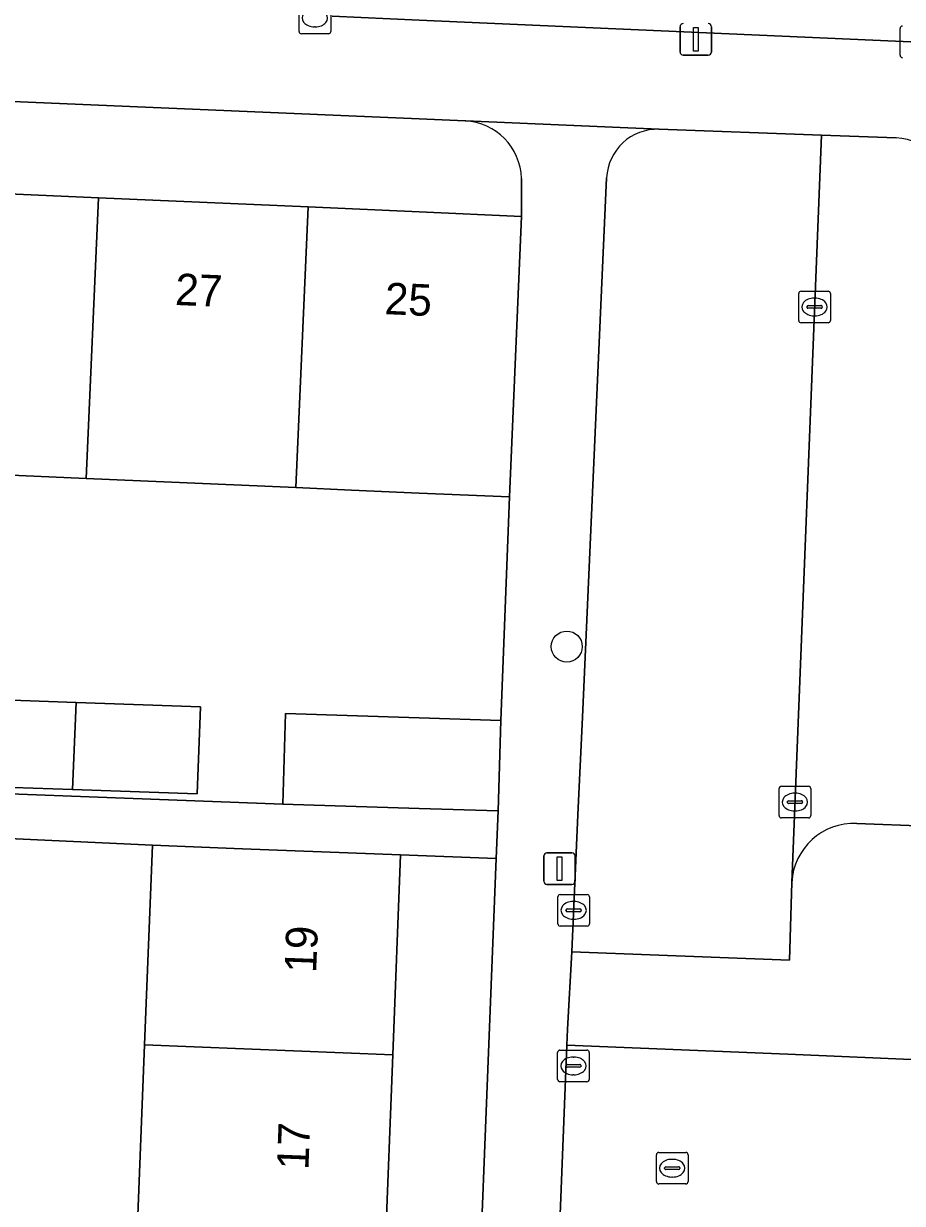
# Model space of a CAD drawing. Extents: x 160732 to 162107, y 387428 to 388479.
# Drawn here: x 161487.49 to 161515.27, y 387837.57 to 387874.89 of the extents above; entities that cross this region are included whole.
import ezdxf

# ---------------------------------------------------------------- set-up
doc = ezdxf.new("R2010")
doc.units = 0
for name, color, linetype in [('IMGEO_Boom', 7, 'Continuous'), ('IMGEO_Erf', 7, 'Continuous'), ('IMGEO_Groenvoorziening', 7, 'Continuous'), ('IMGEO_Kolk', 7, 'Continuous'), ('IMGEO_Lichtmast', 7, 'Continuous'), ('IMGEO_Pand', 7, 'Continuous'), ('IMGEO_Pand_nummerreeks', 7, 'Continuous'), ('IMGEO_Parkeervlak_open', 7, 'Continuous'), ('IMGEO_Rijbaan_lokaal_open', 7, 'Continuous'), ('IMGEO_Rioolput', 7, 'Continuous'), ('IMGEO_Voetpad_open', 7, 'Continuous')]:
    doc.layers.add(name, color=color, linetype=linetype)

msp = doc.modelspace()

# ---------------------------------------------------------------- linework, layer by layer
at = {"layer": 'IMGEO_Boom'}
msp.add_circle((161504.664, 387855.182), 0.489, dxfattribs=at)
at = {"layer": 'IMGEO_Erf'}
for points in [[(161501.451, 387871.806), (161500, 387871.874), (161463.404, 387873.437), (161455.549, 387873.772)], [(161455.055, 387868.948), (161460.613, 387868.712), (161460.573, 387867.758), (161463.106, 387867.637), (161463.155, 387868.6), (161463.253, 387870.547), (161469.965, 387870.252), (161476.596, 387869.96), (161483.228, 387869.669), (161489.859, 387869.377), (161496.49, 387869.085), (161500, 387868.931), (161503.233, 387868.789), (161503.231, 387869.99)], [(161452.281, 387851.843), (161495.685, 387850.198), (161495.775, 387853.061), (161500, 387852.929), (161502.582, 387852.848), (161502.856, 387859.913), (161500, 387860.039), (161497.859, 387860.133), (161496.101, 387860.21), (161489.469, 387860.501), (161482.838, 387860.792)], [(161479.111, 387787.016), (161489.122, 387786.654), (161489.37, 387792.973), (161489.613, 387799.174), (161489.857, 387805.375), (161490.1, 387811.577), (161490.343, 387817.778), (161490.587, 387823.979), (161490.83, 387830.181), (161491.074, 387836.382), (161491.317, 387842.583), (161491.565, 387848.902), (161481.572, 387849.363)]]:
    msp.add_lwpolyline(points, dxfattribs=at)
for points in [[(161489.158, 387853.417), (161493.082, 387853.279), (161492.985, 387850.522), (161489.037, 387850.661), (161484.676, 387850.814), (161484.773, 387853.571)], [(161502.432, 387848.475), (161499.409, 387848.594), (161499.161, 387842.274), (161498.918, 387836.073), (161498.674, 387829.872), (161498.431, 387823.671), (161498.187, 387817.47), (161497.944, 387811.269), (161497.701, 387805.067), (161497.457, 387798.866), (161497.214, 387792.665), (161496.966, 387786.346), (161499.972, 387786.215), (161500, 387786.869)]]:
    msp.add_lwpolyline(points, close=True, dxfattribs=at)
msp.add_arc((161501.361, 387869.938), 1.871, 1.6059, 87.2469, dxfattribs=at)
at = {"layer": 'IMGEO_Groenvoorziening'}
msp.add_lwpolyline([(161497.243, 387875.119), (161500, 387874.999), (161550.911, 387872.751)], dxfattribs=at)
at = {"layer": 'IMGEO_Kolk'}
for p, q in [((161496.201, 387874.636), (161496.201, 387875.488)), ((161497.202, 387875.488), (161497.202, 387874.636)), ((161497.128, 387874.562), (161496.276, 387874.562)), ((161496.712, 387874.782), (161496.687, 387874.782)), ((161515.197, 387873.882), (161515.197, 387874.734)), ((161511.996, 387865.497), (161511.996, 387866.349)), ((161512.071, 387866.423), (161512.923, 387866.423)), ((161512.997, 387866.349), (161512.997, 387865.497)), ((161512.255, 387865.917), (161512.255, 387865.929)), ((161512.298, 387865.966), (161512.696, 387865.966)), ((161512.484, 387866.203), (161512.509, 387866.203)), ((161512.739, 387865.929), (161512.739, 387865.917)), ((161512.693, 387865.88), (161512.295, 387865.88)), ((161512.507, 387865.643), (161512.482, 387865.643)), ((161512.923, 387865.423), (161512.071, 387865.423)), ((161511.375, 387849.838), (161511.375, 387850.69)), ((161511.45, 387850.764), (161512.302, 387850.764)), ((161512.376, 387850.69), (161512.376, 387849.838)), ((161511.634, 387850.258), (161511.634, 387850.27)), ((161511.677, 387850.307), (161512.075, 387850.307)), ((161511.863, 387850.544), (161511.888, 387850.544)), ((161512.118, 387850.27), (161512.118, 387850.258)), ((161512.072, 387850.221), (161511.674, 387850.221)), ((161511.886, 387849.984), (161511.861, 387849.984)), ((161512.302, 387849.764), (161511.45, 387849.764)), ((161504.38, 387846.414), (161504.38, 387847.266)), ((161504.455, 387847.34), (161505.307, 387847.34)), ((161505.381, 387847.266), (161505.381, 387846.414)), ((161504.682, 387846.883), (161505.08, 387846.883)), ((161504.868, 387847.12), (161504.893, 387847.12)), ((161504.639, 387846.834), (161504.639, 387846.846)), ((161505.077, 387846.797), (161504.679, 387846.797)), ((161504.891, 387846.56), (161504.866, 387846.56)), ((161505.123, 387846.846), (161505.123, 387846.834)), ((161505.307, 387846.34), (161504.455, 387846.34)), ((161504.449, 387842.419), (161505.301, 387842.419)), ((161504.374, 387841.493), (161504.374, 387842.345)), ((161504.862, 387842.199), (161504.887, 387842.199)), ((161505.375, 387842.345), (161505.375, 387841.493)), ((161504.633, 387841.913), (161504.633, 387841.925)), ((161505.071, 387841.876), (161504.673, 387841.876)), ((161504.676, 387841.962), (161505.074, 387841.962)), ((161505.117, 387841.925), (161505.117, 387841.913)), ((161505.301, 387841.419), (161504.449, 387841.419)), ((161504.885, 387841.639), (161504.86, 387841.639))]:
    msp.add_line(p, q, dxfattribs=at)
for points in [[(161496.201, 387874.636), (161496.201, 387875.488)], [(161497.202, 387875.488), (161497.202, 387874.636)], [(161497.128, 387874.562), (161496.276, 387874.562)], [(161515.197, 387873.882), (161515.197, 387874.734)], [(161511.996, 387865.497), (161511.996, 387866.349)], [(161512.071, 387866.423), (161512.923, 387866.423)], [(161512.997, 387866.349), (161512.997, 387865.497)], [(161512.923, 387865.423), (161512.071, 387865.423)], [(161511.375, 387849.838), (161511.375, 387850.69)], [(161511.45, 387850.764), (161512.302, 387850.764)], [(161512.376, 387850.69), (161512.376, 387849.838)], [(161512.302, 387849.764), (161511.45, 387849.764)], [(161504.38, 387846.414), (161504.38, 387847.266)], [(161504.455, 387847.34), (161505.307, 387847.34)], [(161505.381, 387847.266), (161505.381, 387846.414)], [(161505.307, 387846.34), (161504.455, 387846.34)], [(161504.449, 387842.419), (161505.301, 387842.419)], [(161504.374, 387841.493), (161504.374, 387842.345)], [(161505.375, 387842.345), (161505.375, 387841.493)], [(161505.301, 387841.419), (161504.449, 387841.419)]]:
    msp.add_lwpolyline(points, dxfattribs=at)
for centre, radius, start, end in [((161496.278, 387874.638), 0.0765, 181.552, 268.448), ((161496.278, 387874.638), 0.0765, 181.552, 268.448), ((161497.126, 387874.638), 0.0765, 271.552, 358.448), ((161497.126, 387874.638), 0.0765, 271.552, 358.448), ((161515.274, 387874.732), 0.0765, 91.552, 178.448), ((161515.274, 387874.732), 0.0765, 91.552, 178.448), ((161515.274, 387873.884), 0.0765, 181.552, 268.448), ((161515.274, 387873.884), 0.0765, 181.552, 268.448), ((161512.073, 387866.347), 0.0765, 91.552, 178.448), ((161512.073, 387866.347), 0.0765, 91.552, 178.448), ((161512.921, 387866.347), 0.0765, 1.552, 88.448), ((161512.921, 387866.347), 0.0765, 1.552, 88.448), ((161512.295, 387865.926), 0.0403, 85.8775, 175.7526), ((161512.292, 387865.916), 0.0366, 178.938, 274.7102), ((161512.696, 387865.923), 0.043, 264.8664, 352.4533), ((161512.7, 387865.928), 0.0386, 1.7309, 96.639), ((161512.073, 387865.499), 0.0765, 181.552, 268.448), ((161512.073, 387865.499), 0.0765, 181.552, 268.448), ((161512.921, 387865.499), 0.0765, 271.552, 358.448), ((161512.921, 387865.499), 0.0765, 271.552, 358.448), ((161511.452, 387850.688), 0.0765, 91.552, 178.448), ((161511.452, 387850.688), 0.0765, 91.552, 178.448), ((161512.3, 387850.688), 0.0765, 1.552, 88.448), ((161512.3, 387850.688), 0.0765, 1.552, 88.448), ((161511.674, 387850.267), 0.0403, 85.8775, 175.7526), ((161511.671, 387850.257), 0.0366, 178.938, 274.7102), ((161512.075, 387850.264), 0.043, 264.8664, 352.4533), ((161512.079, 387850.269), 0.0386, 1.7309, 96.639), ((161511.452, 387849.84), 0.0765, 181.552, 268.448), ((161511.452, 387849.84), 0.0765, 181.552, 268.448), ((161512.3, 387849.84), 0.0765, 271.552, 358.448), ((161512.3, 387849.84), 0.0765, 271.552, 358.448), ((161504.457, 387847.264), 0.0765, 91.552, 178.448), ((161504.457, 387847.264), 0.0765, 91.552, 178.448), ((161505.305, 387847.264), 0.0765, 1.552, 88.448), ((161505.305, 387847.264), 0.0765, 1.552, 88.448), ((161504.679, 387846.843), 0.0403, 85.8775, 175.7526), ((161505.084, 387846.845), 0.0386, 1.7309, 96.639), ((161504.676, 387846.833), 0.0366, 178.938, 274.7102), ((161505.08, 387846.84), 0.043, 264.8664, 352.4533), ((161504.457, 387846.416), 0.0765, 181.552, 268.448), ((161504.457, 387846.416), 0.0765, 181.552, 268.448), ((161505.305, 387846.416), 0.0765, 271.552, 358.448), ((161505.305, 387846.416), 0.0765, 271.552, 358.448), ((161504.451, 387842.343), 0.0765, 91.552, 178.448), ((161504.451, 387842.343), 0.0765, 91.552, 178.448), ((161505.299, 387842.343), 0.0765, 1.552, 88.448), ((161505.299, 387842.343), 0.0765, 1.552, 88.448), ((161504.673, 387841.922), 0.0403, 85.8775, 175.7526), ((161504.67, 387841.912), 0.0366, 178.938, 274.7102), ((161505.074, 387841.919), 0.043, 264.8664, 352.4533), ((161505.078, 387841.924), 0.0386, 1.7309, 96.639), ((161504.451, 387841.495), 0.0765, 181.552, 268.448), ((161504.451, 387841.495), 0.0765, 181.552, 268.448), ((161505.299, 387841.495), 0.0765, 271.552, 358.448), ((161505.299, 387841.495), 0.0765, 271.552, 358.448)]:
    msp.add_arc(centre, radius, start, end, dxfattribs=at)
for centre, major_axis, ratio, start_param, end_param in [((161496.688, 387875.062), (-0.387, 0.002), 0.722429, 4.712389, 7.853982), ((161496.713, 387875.062), (-0.39, 0.002), 0.717154, 1.570796, 4.712389), ((161512.483, 387865.923), (-0.387, 0.002), 0.722429, 4.712389, 7.853982), ((161512.508, 387865.923), (-0.39, 0.002), 0.717154, 1.570796, 4.712389), ((161511.862, 387850.264), (-0.387, 0.002), 0.722429, 4.712389, 7.853982), ((161511.887, 387850.264), (-0.39, 0.002), 0.717154, 1.570796, 4.712389), ((161504.867, 387846.84), (-0.387, 0.002), 0.722429, 4.712389, 7.853982), ((161504.892, 387846.84), (-0.39, 0.002), 0.717154, 1.570796, 4.712389), ((161504.861, 387841.919), (-0.387, 0.002), 0.722429, 4.712389, 7.853982), ((161504.886, 387841.919), (-0.39, 0.002), 0.717154, 1.570796, 4.712389)]:
    msp.add_ellipse(centre, major_axis=major_axis, ratio=ratio, start_param=start_param, end_param=end_param, dxfattribs=at)
at = {"layer": 'IMGEO_Lichtmast'}
for p, q in [((161508.245, 387873.986), (161508.245, 387874.786)), ((161508.245, 387874.786), (161508.245, 387873.986)), ((161509.235, 387874.786), (161509.235, 387873.986)), ((161509.235, 387873.986), (161509.235, 387874.786)), ((161509.135, 387873.886), (161508.345, 387873.886)), ((161508.345, 387873.886), (161509.135, 387873.886)), ((161503.938, 387847.759), (161503.938, 387848.559)), ((161503.938, 387848.559), (161503.938, 387847.759)), ((161504.038, 387848.659), (161504.828, 387848.659)), ((161504.828, 387848.659), (161504.038, 387848.659)), ((161504.928, 387848.559), (161504.928, 387847.759)), ((161504.928, 387847.759), (161504.928, 387848.559)), ((161504.828, 387847.659), (161504.038, 387847.659)), ((161504.038, 387847.659), (161504.828, 387847.659))]:
    msp.add_line(p, q, dxfattribs=at)
for points in [[(161508.665, 387874.761), (161508.815, 387874.761), (161508.815, 387874.011), (161508.665, 387874.011), (161508.665, 387874.761)], [(161504.358, 387848.534), (161504.508, 387848.534), (161504.508, 387847.784), (161504.358, 387847.784), (161504.358, 387848.534)]]:
    msp.add_lwpolyline(points, dxfattribs=at)
for centre, start, end in [((161508.345, 387874.786), 90, 180), ((161508.345, 387874.786), 90, 180), ((161509.135, 387874.786), 0, 90), ((161509.135, 387874.786), 360, 90), ((161508.345, 387873.986), 180, 270), ((161508.345, 387873.986), 180, 270), ((161509.135, 387873.986), 270, 0), ((161509.135, 387873.986), 270, 0), ((161504.038, 387848.559), 90, 180), ((161504.038, 387848.559), 90, 180), ((161504.828, 387848.559), 0, 90), ((161504.828, 387848.559), 360, 90), ((161504.038, 387847.759), 180, 270), ((161504.038, 387847.759), 180, 270), ((161504.828, 387847.759), 270, 0), ((161504.828, 387847.759), 270, 0)]:
    msp.add_arc(centre, 0.1, start, end, dxfattribs=at)
at = {"layer": 'IMGEO_Pand'}
for points in [[(161489.859, 387869.377), (161483.228, 387869.669), (161482.838, 387860.792), (161489.469, 387860.501)], [(161496.49, 387869.085), (161489.859, 387869.377), (161489.469, 387860.501), (161496.101, 387860.21)], [(161503.233, 387868.789), (161500, 387868.931), (161496.49, 387869.085), (161496.101, 387860.21), (161497.859, 387860.133), (161500, 387860.039), (161502.856, 387859.913)], [(161489.158, 387853.417), (161484.773, 387853.571), (161484.676, 387850.814), (161489.037, 387850.661)], [(161489.158, 387853.417), (161489.037, 387850.661), (161492.985, 387850.522), (161493.082, 387853.279)], [(161502.582, 387852.848), (161500, 387852.929), (161495.775, 387853.061), (161495.685, 387850.198), (161500, 387850.063), (161502.492, 387849.985)], [(161499.161, 387842.274), (161499.409, 387848.594), (161494.413, 387848.79), (161491.565, 387848.902), (161491.317, 387842.583)], [(161498.918, 387836.073), (161499.161, 387842.274), (161491.317, 387842.583), (161491.074, 387836.382)]]:
    msp.add_lwpolyline(points, close=True, dxfattribs=at)
at = {"layer": 'IMGEO_Parkeervlak_open'}
for points in [[(161515.077, 387871.276), (161512.712, 387871.36), (161511.774, 387847.72)], [(161513.829, 387849.585), (161516.029, 387849.502), (161516.049, 387849.829), (161516.166, 387852.959), (161516.283, 387856.089), (161516.399, 387859.218), (161516.516, 387862.348), (161516.633, 387865.478), (161516.752, 387869.42)]]:
    msp.add_lwpolyline(points, dxfattribs=at)
for centre, radius, start, end in [((161514.967, 387869.493), 1.787, 357.6661, 86.4651), ((161513.74, 387847.618), 1.969, 87.4182, 177.032)]:
    msp.add_arc(centre, radius, start, end, dxfattribs=at)
at = {"layer": 'IMGEO_Rijbaan_lokaal_open'}
for points in [[(161505.921, 387870.005), (161505.156, 387852.946), (161505.017, 387849.86), (161504.823, 387845.531), (161511.707, 387845.262), (161511.774, 387847.72), (161512.712, 387871.36), (161507.585, 387871.542)], [(161571.185, 387839.783), (161564.283, 387840.073), (161561.702, 387840.181), (161557.12, 387840.374), (161519.216, 387841.968), (161511.647, 387842.286), (161504.665, 387842.58), (161501.694, 387767.141), (161501.446, 387761.194), (161508.386, 387760.873), (161508.612, 387767.085), (161508.655, 387768.264), (161509.256, 387783.227), (161509.942, 387799.929), (161511.119, 387830.344)]]:
    msp.add_lwpolyline(points, dxfattribs=at)
msp.add_arc((161507.529, 387869.934), 1.609, 87.9992, 177.4567, dxfattribs=at)
at = {"layer": 'IMGEO_Rioolput'}
for p, q in [((161507.496, 387838.259), (161507.496, 387839.111)), ((161507.571, 387839.185), (161508.423, 387839.185)), ((161508.497, 387839.111), (161508.497, 387838.259)), ((161507.755, 387838.679), (161507.755, 387838.691)), ((161507.798, 387838.728), (161508.196, 387838.728)), ((161507.984, 387838.965), (161508.009, 387838.965)), ((161508.239, 387838.691), (161508.239, 387838.679)), ((161508.193, 387838.642), (161507.795, 387838.642)), ((161508.007, 387838.405), (161507.982, 387838.405)), ((161508.423, 387838.185), (161507.571, 387838.185))]:
    msp.add_line(p, q, dxfattribs=at)
for points in [[(161507.496, 387838.259), (161507.496, 387839.111)], [(161507.571, 387839.185), (161508.423, 387839.185)], [(161508.497, 387839.111), (161508.497, 387838.259)], [(161508.423, 387838.185), (161507.571, 387838.185)]]:
    msp.add_lwpolyline(points, dxfattribs=at)
for centre, radius, start, end in [((161507.573, 387839.109), 0.0765, 91.552, 178.448), ((161507.573, 387839.109), 0.0765, 91.552, 178.448), ((161508.421, 387839.109), 0.0765, 1.552, 88.448), ((161508.421, 387839.109), 0.0765, 1.552, 88.448), ((161507.795, 387838.688), 0.0403, 85.8775, 175.7526), ((161507.792, 387838.678), 0.0366, 178.938, 274.7102), ((161508.196, 387838.685), 0.043, 264.8664, 352.4533), ((161508.2, 387838.69), 0.0386, 1.7309, 96.639), ((161507.573, 387838.261), 0.0765, 181.552, 268.448), ((161507.573, 387838.261), 0.0765, 181.552, 268.448), ((161508.421, 387838.261), 0.0765, 271.552, 358.448), ((161508.421, 387838.261), 0.0765, 271.552, 358.448)]:
    msp.add_arc(centre, radius, start, end, dxfattribs=at)
for centre, major_axis, ratio, start_param, end_param in [((161507.983, 387838.685), (-0.387, 0.002), 0.722429, 4.712389, 7.853982), ((161508.008, 387838.685), (-0.39, 0.002), 0.717154, 1.570796, 4.712389)]:
    msp.add_ellipse(centre, major_axis=major_axis, ratio=ratio, start_param=start_param, end_param=end_param, dxfattribs=at)
at = {"layer": 'IMGEO_Voetpad_open'}
for points in [[(161490.449, 387875.432), (161484.349, 387875.649), (161474.918, 387875.985), (161468.184, 387876.267), (161460.514, 387876.619), (161454.441, 387876.897), (161455.549, 387873.772), (161463.404, 387873.437), (161500, 387871.874), (161501.451, 387871.806), (161501.473, 387871.806), (161507.569, 387871.544), (161507.585, 387871.542), (161512.712, 387871.36), (161515.077, 387871.276)], [(161550.911, 387872.751), (161500, 387874.999), (161497.243, 387875.119)], [(161507.585, 387871.542), (161507.569, 387871.544), (161501.473, 387871.806), (161501.451, 387871.806)], [(161504.665, 387842.58), (161504.684, 387843.079), (161504.823, 387845.531), (161505.017, 387849.86), (161505.156, 387852.946), (161505.921, 387870.005)], [(161503.231, 387869.99), (161503.233, 387868.789), (161502.856, 387859.913), (161502.582, 387852.848), (161502.492, 387849.985), (161502.432, 387848.475), (161500, 387786.869), (161499.972, 387786.215), (161499.91, 387784.781), (161499.184, 387768.106), (161498.964, 387763.841)], [(161481.572, 387849.363), (161491.565, 387848.902), (161494.413, 387848.79), (161499.409, 387848.594), (161502.432, 387848.475), (161502.492, 387849.985), (161500, 387850.063), (161495.685, 387850.198), (161452.281, 387851.843)], [(161544.749, 387848.806), (161539.392, 387848.963), (161535.485, 387849.118), (161531.574, 387849.274), (161526.09, 387849.454), (161522.191, 387849.6), (161516.049, 387849.829), (161516.029, 387849.502), (161513.829, 387849.585)], [(161511.774, 387847.72), (161511.707, 387845.262), (161504.823, 387845.531), (161504.684, 387843.079), (161504.665, 387842.58), (161511.647, 387842.286), (161519.216, 387841.968)], [(161495.876, 387760.897), (161501.316, 387759.411), (161501.446, 387761.194), (161501.694, 387767.141), (161504.665, 387842.58)]]:
    msp.add_lwpolyline(points, dxfattribs=at)
for centre, radius, start, end in [((161501.361, 387869.938), 1.871, 1.6059, 87.2469), ((161507.529, 387869.934), 1.609, 87.9992, 177.4567), ((161514.967, 387869.493), 1.787, 357.6661, 86.4651), ((161513.74, 387847.618), 1.969, 87.4182, 177.032)]:
    msp.add_arc(centre, radius, start, end, dxfattribs=at)

# ---------------------------------------------------------------- texts
at = {"layer": 'IMGEO_Pand_nummerreeks'}
for s, rotation, p in [('27', 357.4822, (161492.269, 387865.988)), ('25', 357.478, (161498.893, 387865.698)), ('19', 87.7525, (161496.74, 387844.846)), ('17', 87.7525, (161496.496, 387838.622))]:
    msp.add_text(s, height=1, rotation=rotation, dxfattribs=at).set_placement(p)

doc.saveas('drawing.dxf')
